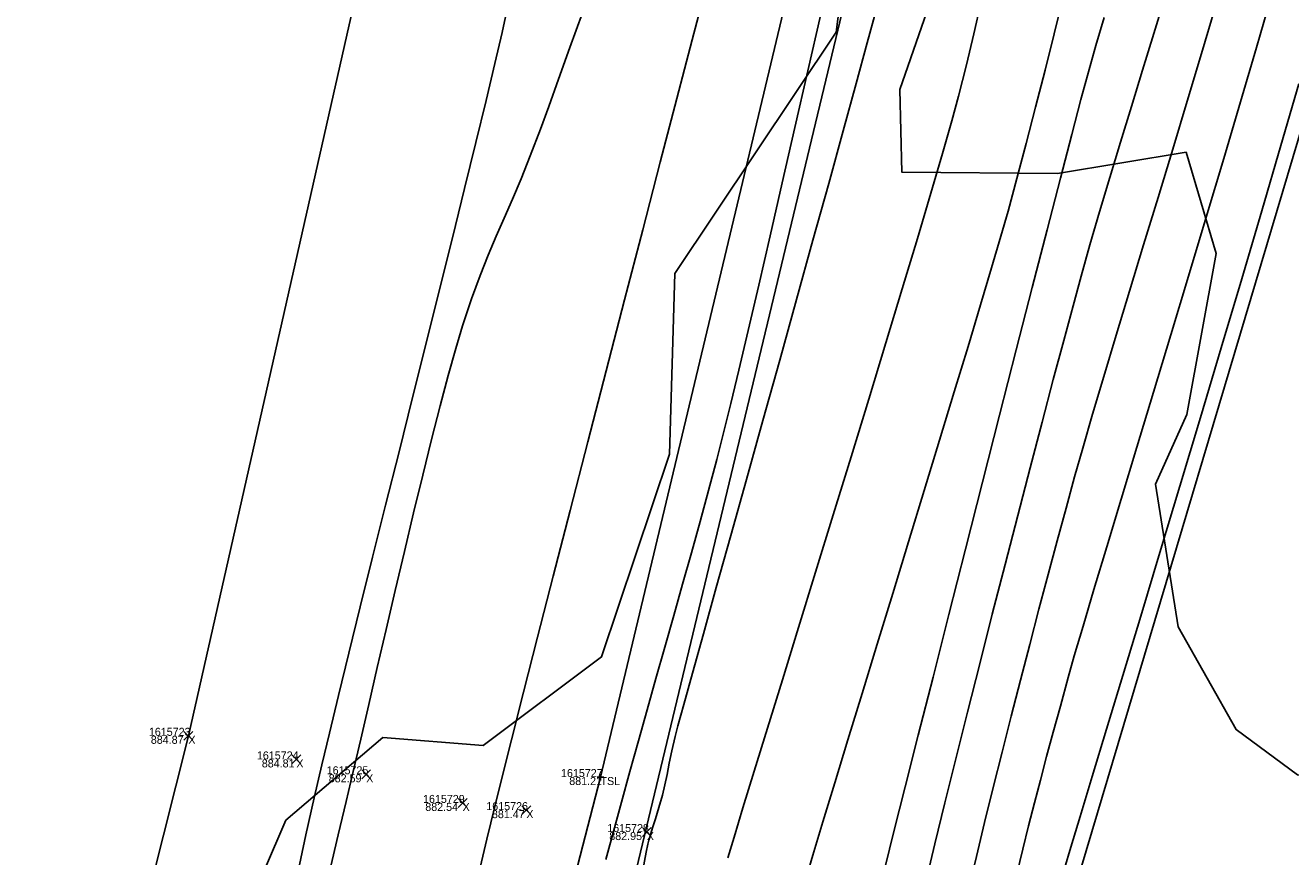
# Model space of a CAD drawing. Extents: x 1957117 to 1971063, y 701601 to 715861.
# Drawn here: x 1962880.8 to 1962936.1, y 704439.7 to 704476 of the extents above; entities that cross this region are included whole.
import ezdxf

# ---------------------------------------------------------------- set-up
doc = ezdxf.new("R2010")
doc.units = 0
for name, color, linetype in [('AP_X_Lights', 7, 'Continuous'), ('DT_X_Break_Line', 7, 'Continuous'), ('DT_X_Contour_Major', 7, 'Continuous'), ('DT_X_Contour_Minor', 7, 'Continuous'), ('DT_X_TIN_Hull', 7, 'Continuous'), ('HY_X_Water_Edge', 7, 'Continuous'), ('PV_P_Drive', 7, 'Continuous'), ('PV_P_Shoulder', 7, 'Continuous'), ('RS_Raster1', 7, 'Continuous'), ('RW_X_Esmt_RR', 7, 'Continuous'), ('SC_Scratch1', 7, 'Continuous'), ('VG_X_Tree_Line_Rt', 7, 'Continuous')]:
    doc.layers.add(name, color=color, linetype=linetype)

msp = doc.modelspace()

# ---------------------------------------------------------------- linework, layer by layer
at = {"layer": 'AP_X_Lights'}
for p, q in [((1962887.751, 704444.75), (1962888.139, 704445.14)), ((1962887.751, 704445.14), (1962888.139, 704444.75)), ((1962892.472, 704443.718), (1962892.86, 704444.108)), ((1962892.472, 704444.108), (1962892.86, 704443.718)), ((1962895.526, 704443.068), (1962895.914, 704443.458)), ((1962895.526, 704443.458), (1962895.914, 704443.068)), ((1962899.741, 704441.815), (1962900.129, 704442.205)), ((1962899.741, 704442.205), (1962900.129, 704441.815)), ((1962902.527, 704441.5), (1962902.915, 704441.89)), ((1962902.527, 704441.89), (1962902.915, 704441.5)), ((1962907.795, 704440.542), (1962908.183, 704440.932)), ((1962907.795, 704440.932), (1962908.183, 704440.542))]:
    msp.add_line(p, q, dxfattribs=at)
at = {"layer": 'DT_X_Break_Line'}
for points in [[(1962854.549, 704243.654), (1962868.069, 704295.231), (1962879.669, 704344.313), (1962892.757, 704392.318), (1962905.964, 704443.142), (1962917.718, 704492.375), (1962926.962, 704538.336), (1962936.778, 704587.265), (1962949.215, 704630.669), (1962963.968, 704683.754), (1962972.038, 704733.348), (1962988.206, 704780.999), (1962994.689, 704830.943), (1963004.932, 704879.138), (1963021.822, 704927.498), (1963031.944, 704976.286), (1963045.21, 705027.355), (1963059.618, 705072.384), (1963067.267, 705121.949)], [(1963081.686, 705067.168), (1963070.617, 705018.992), (1963060.629, 704969.66), (1963044.793, 704921.859), (1963033.624, 704869.219), (1963022.038, 704824.561), (1963012.554, 704778.141), (1962998.858, 704727.004), (1962987.967, 704677.611), (1962975.675, 704626.305), (1962966.447, 704580.213), (1962950.262, 704533.092), (1962939.515, 704481.257), (1962926.044, 704436.037), (1962917.68, 704386.811), (1962906.11, 704337.415), (1962892.064, 704289.931), (1962881.011, 704234.451)]]:
    msp.add_lwpolyline(points, dxfattribs=at)
at = {"layer": 'DT_X_Contour_Major'}
for points in [[(1962926.183, 704477.18), (1962925.8, 704475.642), (1962925.4, 704474.046), (1962924.99, 704472.431), (1962924.578, 704470.838), (1962924.173, 704469.307), (1962923.782, 704467.878), (1962923.471, 704466.786), (1962923.067, 704465.41), (1962922.585, 704463.79), (1962922.037, 704461.967), (1962921.435, 704459.979), (1962920.792, 704457.865), (1962920.12, 704455.666), (1962919.433, 704453.421), (1962918.743, 704451.169), (1962918.063, 704448.949), (1962917.406, 704446.802), (1962916.783, 704444.766), (1962916.208, 704442.882), (1962915.693, 704441.188), (1962915.252, 704439.723), (1962914.896, 704438.529)], [(1962926.183, 704477.18), (1962925.8, 704475.642), (1962925.4, 704474.046), (1962924.99, 704472.431), (1962924.578, 704470.838), (1962924.173, 704469.307), (1962923.782, 704467.878), (1962923.471, 704466.786), (1962923.067, 704465.41), (1962922.585, 704463.79), (1962922.037, 704461.967), (1962921.435, 704459.979), (1962920.792, 704457.865), (1962920.12, 704455.666), (1962919.433, 704453.421), (1962918.743, 704451.169), (1962918.063, 704448.949), (1962917.406, 704446.802), (1962916.783, 704444.766), (1962916.208, 704442.882), (1962915.693, 704441.188), (1962915.252, 704439.723), (1962914.896, 704438.529)], [(1962936.496, 704473.445), (1962935.713, 704470.751), (1962934.876, 704467.897), (1962934, 704464.932), (1962933.102, 704461.905), (1962932.195, 704458.867), (1962931.297, 704455.867), (1962930.422, 704452.953), (1962929.586, 704450.176), (1962928.804, 704447.585), (1962928.093, 704445.23), (1962927.467, 704443.159), (1962926.942, 704441.423), (1962926.534, 704440.07), (1962926.258, 704439.15)], [(1962936.496, 704473.445), (1962935.713, 704470.751), (1962934.876, 704467.897), (1962934, 704464.932), (1962933.102, 704461.905), (1962932.195, 704458.867), (1962931.297, 704455.867), (1962930.422, 704452.953), (1962929.586, 704450.176), (1962928.804, 704447.585), (1962928.093, 704445.23), (1962927.467, 704443.159), (1962926.942, 704441.423), (1962926.534, 704440.07), (1962926.258, 704439.15)]]:
    msp.add_lwpolyline(points, dxfattribs=at)
at = {"layer": 'DT_X_Contour_Minor'}
for points in [[(1962900.645, 704438.934), (1962901, 704440.433), (1962901.341, 704441.851), (1962901.647, 704443.088), (1962902.071, 704444.776), (1962902.598, 704446.852), (1962903.212, 704449.255), (1962903.896, 704451.923), (1962904.634, 704454.793), (1962905.411, 704457.805), (1962906.209, 704460.896), (1962907.014, 704464.004), (1962907.809, 704467.068), (1962908.577, 704470.026), (1962909.304, 704472.815), (1962909.972, 704475.375), (1962910.565, 704477.643)], [(1962900.645, 704438.934), (1962901, 704440.433), (1962901.341, 704441.851), (1962901.647, 704443.088), (1962902.071, 704444.776), (1962902.598, 704446.852), (1962903.212, 704449.255), (1962903.896, 704451.923), (1962904.634, 704454.793), (1962905.411, 704457.805), (1962906.209, 704460.896), (1962907.014, 704464.004), (1962907.809, 704467.068), (1962908.577, 704470.026), (1962909.304, 704472.815), (1962909.972, 704475.375), (1962910.565, 704477.643)], [(1962930.638, 704477.233), (1962930.154, 704475.646), (1962929.665, 704474.053), (1962929.177, 704472.466), (1962928.696, 704470.897), (1962928.229, 704469.359), (1962927.783, 704467.862), (1962927.362, 704466.418), (1962926.975, 704465.039), (1962926.624, 704463.751), (1962926.217, 704462.235), (1962925.763, 704460.526), (1962925.27, 704458.657), (1962924.748, 704456.662), (1962924.206, 704454.575), (1962923.652, 704452.43), (1962923.095, 704450.26), (1962922.544, 704448.099), (1962922.009, 704445.981), (1962921.498, 704443.94), (1962921.02, 704442.009), (1962920.583, 704440.223), (1962920.198, 704438.615)], [(1962930.638, 704477.233), (1962930.154, 704475.646), (1962929.665, 704474.053), (1962929.177, 704472.466), (1962928.696, 704470.897), (1962928.229, 704469.359), (1962927.783, 704467.862), (1962927.362, 704466.418), (1962926.975, 704465.039), (1962926.624, 704463.751), (1962926.217, 704462.235), (1962925.763, 704460.526), (1962925.27, 704458.657), (1962924.748, 704456.662), (1962924.206, 704454.575), (1962923.652, 704452.43), (1962923.095, 704450.26), (1962922.544, 704448.099), (1962922.009, 704445.981), (1962921.498, 704443.94), (1962921.02, 704442.009), (1962920.583, 704440.223), (1962920.198, 704438.615)], [(1962935.293, 704477.275), (1962934.649, 704475.047), (1962933.952, 704472.668), (1962933.215, 704470.181), (1962932.452, 704467.627), (1962931.678, 704465.047), (1962930.905, 704462.482), (1962930.147, 704459.974), (1962929.418, 704457.565), (1962928.731, 704455.295), (1962928.1, 704453.206), (1962927.539, 704451.34), (1962927.062, 704449.737), (1962926.681, 704448.439), (1962926.412, 704447.489), (1962926.071, 704446.247), (1962925.759, 704445.104), (1962925.471, 704444.034), (1962925.199, 704443.012), (1962924.939, 704442.014), (1962924.684, 704441.014), (1962924.43, 704439.988), (1962924.169, 704438.91)], [(1962935.293, 704477.275), (1962934.649, 704475.047), (1962933.952, 704472.668), (1962933.215, 704470.181), (1962932.452, 704467.627), (1962931.678, 704465.047), (1962930.905, 704462.482), (1962930.147, 704459.974), (1962929.418, 704457.565), (1962928.731, 704455.295), (1962928.1, 704453.206), (1962927.539, 704451.34), (1962927.062, 704449.737), (1962926.681, 704448.439), (1962926.412, 704447.489), (1962926.071, 704446.247), (1962925.759, 704445.104), (1962925.471, 704444.034), (1962925.199, 704443.012), (1962924.939, 704442.014), (1962924.684, 704441.014), (1962924.43, 704439.988), (1962924.169, 704438.91)], [(1962892.699, 704438.821), (1962893.088, 704440.61), (1962893.449, 704442.238), (1962893.779, 704443.676), (1962894.11, 704445.067), (1962894.507, 704446.706), (1962894.961, 704448.556), (1962895.463, 704450.583), (1962896.002, 704452.751), (1962896.569, 704455.024), (1962897.155, 704457.367), (1962897.749, 704459.743), (1962898.343, 704462.118), (1962898.926, 704464.456), (1962899.489, 704466.72), (1962900.022, 704468.876), (1962900.516, 704470.888), (1962900.96, 704472.721), (1962901.346, 704474.337), (1962901.664, 704475.703), (1962901.904, 704476.782)], [(1962892.699, 704438.821), (1962893.088, 704440.61), (1962893.449, 704442.238), (1962893.779, 704443.676), (1962894.11, 704445.067), (1962894.507, 704446.706), (1962894.961, 704448.556), (1962895.463, 704450.583), (1962896.002, 704452.751), (1962896.569, 704455.024), (1962897.155, 704457.367), (1962897.749, 704459.743), (1962898.343, 704462.118), (1962898.926, 704464.456), (1962899.489, 704466.72), (1962900.022, 704468.876), (1962900.516, 704470.888), (1962900.96, 704472.721), (1962901.346, 704474.337), (1962901.664, 704475.703), (1962901.904, 704476.782)], [(1962894.128, 704439.062), (1962894.498, 704440.619), (1962894.842, 704442.066), (1962895.153, 704443.384), (1962895.481, 704444.792), (1962895.834, 704446.315), (1962896.206, 704447.925), (1962896.593, 704449.596), (1962896.99, 704451.3), (1962897.392, 704453.01), (1962897.794, 704454.699), (1962898.191, 704456.339), (1962898.578, 704457.904), (1962898.951, 704459.366), (1962899.305, 704460.698), (1962899.634, 704461.874), (1962899.934, 704462.864), (1962900.328, 704464.05), (1962900.699, 704465.066), (1962901.054, 704465.962), (1962901.402, 704466.785), (1962901.751, 704467.582), (1962902.111, 704468.402), (1962902.49, 704469.291), (1962902.896, 704470.297), (1962903.338, 704471.468), (1962903.699, 704472.461), (1962904.134, 704473.661), (1962904.63, 704475.038), (1962905.173, 704476.559)], [(1962894.128, 704439.062), (1962894.498, 704440.619), (1962894.842, 704442.066), (1962895.153, 704443.384), (1962895.481, 704444.792), (1962895.834, 704446.315), (1962896.206, 704447.925), (1962896.593, 704449.596), (1962896.99, 704451.3), (1962897.392, 704453.01), (1962897.794, 704454.699), (1962898.191, 704456.339), (1962898.578, 704457.904), (1962898.951, 704459.366), (1962899.305, 704460.698), (1962899.634, 704461.874), (1962899.934, 704462.864), (1962900.328, 704464.05), (1962900.699, 704465.066), (1962901.054, 704465.962), (1962901.402, 704466.785), (1962901.751, 704467.582), (1962902.111, 704468.402), (1962902.49, 704469.291), (1962902.896, 704470.297), (1962903.338, 704471.468), (1962903.699, 704472.461), (1962904.134, 704473.661), (1962904.63, 704475.038), (1962905.173, 704476.559)], [(1962918.012, 704476.666), (1962917.629, 704475.24), (1962917.145, 704473.462), (1962916.577, 704471.392), (1962915.941, 704469.088), (1962915.255, 704466.61), (1962914.535, 704464.019), (1962913.799, 704461.372), (1962913.064, 704458.731), (1962912.345, 704456.154), (1962911.661, 704453.701), (1962911.029, 704451.431), (1962910.464, 704449.405), (1962909.985, 704447.68), (1962909.607, 704446.318), (1962909.349, 704445.377), (1962909.226, 704444.918), (1962909.081, 704444.29), (1962908.968, 704443.745), (1962908.873, 704443.258), (1962908.78, 704442.804), (1962908.675, 704442.357), (1962908.522, 704441.807), (1962908.371, 704441.315), (1962908.245, 704440.925), (1962908.167, 704440.68), (1962908.116, 704440.511), (1962908.075, 704440.377), (1962908.032, 704440.207), (1962907.964, 704439.855), (1962907.784, 704438.905)], [(1962918.012, 704476.666), (1962917.629, 704475.24), (1962917.145, 704473.462), (1962916.577, 704471.392), (1962915.941, 704469.088), (1962915.255, 704466.61), (1962914.535, 704464.019), (1962913.799, 704461.372), (1962913.064, 704458.731), (1962912.345, 704456.154), (1962911.661, 704453.701), (1962911.029, 704451.431), (1962910.464, 704449.405), (1962909.985, 704447.68), (1962909.607, 704446.318), (1962909.349, 704445.377), (1962909.226, 704444.918), (1962909.081, 704444.29), (1962908.968, 704443.745), (1962908.873, 704443.258), (1962908.78, 704442.804), (1962908.675, 704442.357), (1962908.522, 704441.807), (1962908.371, 704441.315), (1962908.245, 704440.925), (1962908.167, 704440.68), (1962908.116, 704440.511), (1962908.075, 704440.377), (1962908.032, 704440.207), (1962907.964, 704439.855), (1962907.784, 704438.905)], [(1962922.6, 704476.981), (1962922.289, 704475.636), (1962921.963, 704474.282), (1962921.618, 704472.916), (1962921.325, 704471.837), (1962920.918, 704470.406), (1962920.41, 704468.672), (1962919.818, 704466.683), (1962919.158, 704464.487), (1962918.444, 704462.134), (1962917.693, 704459.67), (1962916.919, 704457.144), (1962916.139, 704454.605), (1962915.369, 704452.101), (1962914.622, 704449.68), (1962913.916, 704447.391), (1962913.266, 704445.281), (1962912.686, 704443.399), (1962912.194, 704441.793), (1962911.804, 704440.512), (1962911.532, 704439.604)], [(1962922.6, 704476.981), (1962922.289, 704475.636), (1962921.963, 704474.282), (1962921.618, 704472.916), (1962921.325, 704471.837), (1962920.918, 704470.406), (1962920.41, 704468.672), (1962919.818, 704466.683), (1962919.158, 704464.487), (1962918.444, 704462.134), (1962917.693, 704459.67), (1962916.919, 704457.144), (1962916.139, 704454.605), (1962915.369, 704452.101), (1962914.622, 704449.68), (1962913.916, 704447.391), (1962913.266, 704445.281), (1962912.686, 704443.399), (1962912.194, 704441.793), (1962911.804, 704440.512), (1962911.532, 704439.604)], [(1962932.841, 704476.788), (1962932.243, 704474.771), (1962931.62, 704472.694), (1962930.983, 704470.588), (1962930.344, 704468.482), (1962929.711, 704466.406), (1962929.098, 704464.39), (1962928.514, 704462.465), (1962927.971, 704460.66), (1962927.479, 704459.004), (1962927.05, 704457.529), (1962926.693, 704456.264), (1962926.321, 704454.901), (1962925.935, 704453.476), (1962925.54, 704451.999), (1962925.137, 704450.482), (1962924.731, 704448.935), (1962924.325, 704447.371), (1962923.922, 704445.8), (1962923.524, 704444.233), (1962923.136, 704442.683), (1962922.76, 704441.159), (1962922.4, 704439.673), (1962922.059, 704438.237)], [(1962932.841, 704476.788), (1962932.243, 704474.771), (1962931.62, 704472.694), (1962930.983, 704470.588), (1962930.344, 704468.482), (1962929.711, 704466.406), (1962929.098, 704464.39), (1962928.514, 704462.465), (1962927.971, 704460.66), (1962927.479, 704459.004), (1962927.05, 704457.529), (1962926.693, 704456.264), (1962926.321, 704454.901), (1962925.935, 704453.476), (1962925.54, 704451.999), (1962925.137, 704450.482), (1962924.731, 704448.935), (1962924.325, 704447.371), (1962923.922, 704445.8), (1962923.524, 704444.233), (1962923.136, 704442.683), (1962922.76, 704441.159), (1962922.4, 704439.673), (1962922.059, 704438.237)], [(1962915.595, 704476.499), (1962915.03, 704474.017), (1962914.466, 704471.545), (1962913.913, 704469.127), (1962913.382, 704466.812), (1962912.882, 704464.643), (1962912.423, 704462.668), (1962912.015, 704460.933), (1962911.667, 704459.482), (1962911.391, 704458.363), (1962911.046, 704457.027), (1962910.687, 704455.677), (1962910.317, 704454.317), (1962909.939, 704452.949), (1962909.554, 704451.575), (1962909.166, 704450.2), (1962908.775, 704448.824), (1962908.386, 704447.452), (1962908, 704446.086), (1962907.619, 704444.728), (1962907.246, 704443.382), (1962906.884, 704442.05), (1962906.577, 704440.92), (1962906.2, 704439.539)], [(1962915.595, 704476.499), (1962915.03, 704474.017), (1962914.466, 704471.545), (1962913.913, 704469.127), (1962913.382, 704466.812), (1962912.882, 704464.643), (1962912.423, 704462.668), (1962912.015, 704460.933), (1962911.667, 704459.482), (1962911.391, 704458.363), (1962911.046, 704457.027), (1962910.687, 704455.677), (1962910.317, 704454.317), (1962909.939, 704452.949), (1962909.554, 704451.575), (1962909.166, 704450.2), (1962908.775, 704448.824), (1962908.386, 704447.452), (1962908, 704446.086), (1962907.619, 704444.728), (1962907.246, 704443.382), (1962906.884, 704442.05), (1962906.577, 704440.92), (1962906.2, 704439.539)], [(1962927.987, 704476.351), (1962927.626, 704475.123), (1962927.257, 704473.814), (1962926.973, 704472.761), (1962926.574, 704471.241), (1962926.075, 704469.32), (1962925.492, 704467.067), (1962924.844, 704464.545), (1962924.146, 704461.823), (1962923.416, 704458.966), (1962922.67, 704456.04), (1962921.924, 704453.113), (1962921.196, 704450.249), (1962920.503, 704447.516), (1962919.861, 704444.98), (1962919.287, 704442.708), (1962918.797, 704440.765), (1962918.409, 704439.217)], [(1962927.987, 704476.351), (1962927.626, 704475.123), (1962927.257, 704473.814), (1962926.973, 704472.761), (1962926.574, 704471.241), (1962926.075, 704469.32), (1962925.492, 704467.067), (1962924.844, 704464.545), (1962924.146, 704461.823), (1962923.416, 704458.966), (1962922.67, 704456.04), (1962921.924, 704453.113), (1962921.196, 704450.249), (1962920.503, 704447.516), (1962919.861, 704444.98), (1962919.287, 704442.708), (1962918.797, 704440.765), (1962918.409, 704439.217)]]:
    msp.add_lwpolyline(points, dxfattribs=at)
at = {"layer": 'DT_X_TIN_Hull'}
msp.add_lwpolyline([(1963062.2, 705175.46), (1963037.999, 705077.244), (1963026.56, 705028.621), (1963015.244, 704980.352), (1962992.578, 704882.771), (1962981.085, 704833.91), (1962969.384, 704785.804), (1962957.851, 704737.276), (1962945.67, 704688.173), (1962933.954, 704639.432), (1962922.363, 704591.169), (1962899.093, 704494.258), (1962887.945, 704444.945), (1962875.826, 704396.455), (1962864.548, 704347.909), (1962854.544, 704302.816), (1962839.463, 704247.251)], dxfattribs=at)
at = {"layer": 'HY_X_Water_Edge'}
msp.add_spline([(1963191.723, 701994.048), (1963062.047, 702441.167), (1962863.491, 703169.356), (1962827.53, 703438.691), (1962823.213, 703537.412), (1962817.962, 703593.874), (1962817.97, 703697.316), (1962828.582, 703804.235), (1962836.461, 703844.734), (1962850.687, 703896.004), (1962867.251, 703938.846), (1962873.848, 703992.355), (1962884.135, 704091.371), (1962891.241, 704140.854), (1962897.382, 704180.529), (1962905.467, 704230.979), (1962943.949, 704328.022), (1962948.537, 704378.842), (1962964.114, 704426.264), (1963004.885, 704570.73), (1963042.054, 704716.522), (1963062.038, 704814.417), (1963072.171, 704860.237), (1963090.023, 704956.798), (1963107.066, 705031.783), (1963133.773, 705105.742), (1963148.685, 705206.74), (1963175.48, 705301.059), (1963191.635, 705353.417), (1963210.988, 705447.286), (1963219.532, 705497.27), (1963230.124, 705549.475), (1963251.052, 705591.159), (1963275.289, 705693.429), (1963292.982, 705784.032), (1963302.841, 705839.645), (1963335.126, 705936.766), (1963359.752, 706046.75), (1963389.133, 706177.299), (1963417.827, 706273.456), (1963475.868, 706451.902), (1963533.782, 706640.53), (1963553.86, 706696.984), (1963580.184, 706715.425), (1963609.172, 706718.73), (1963617.062, 706714.691), (1963619.447, 706694.678), (1963564.282, 706533.07), (1963531.853, 706395.229), (1963434.4, 706006.96), (1963354.09, 705679.186), (1963237.513, 705206.07), (1963167.369, 704892.962), (1963059.145, 704434.176), (1962907.914, 703908.742), (1962877.458, 703703.326), (1962898.357, 703412.121), (1962942.65, 703052.267), (1963048.963, 702674.866), (1963191.468, 702189.666), (1963245.396, 702019.832)], degree=3, dxfattribs=at)
at = {"layer": 'PV_P_Drive'}
for p, q in [((1962905.818, 704443.142), (1962906.11, 704443.142)), ((1962905.964, 704443.288), (1962905.964, 704442.996)), ((1962905.964, 704443.142), (1962905.964, 704443.142))]:
    msp.add_line(p, q, dxfattribs=at)
at = {"layer": 'RW_X_Esmt_RR'}
msp.add_lwpolyline([(1962866.45, 704268.068), (1963123.345, 705337.727), (1963135.496, 705336.937), (1963400.797, 706441.601)], dxfattribs=at)
at = {"layer": 'VG_X_Tree_Line_Rt'}
for points in [[(1962917.423, 704484.722), (1962916.263, 704475.71), (1962909.219, 704465.155), (1962908.976, 704457.254), (1962906.015, 704448.392), (1962900.831, 704444.515), (1962896.453, 704444.866), (1962892.209, 704441.251), (1962889.328, 704434.545), (1962890.235, 704427.202), (1962894.277, 704422), (1962899.189, 704416.403), (1962896.726, 704406.459), (1962890.596, 704391.197)], [(1962954.967, 704477.801), (1962951.259, 704474.884), (1962944.717, 704471.38), (1962946.233, 704464.873), (1962944.762, 704459.671), (1962944.339, 704455.679), (1962942.4, 704453.357), (1962941.986, 704447.746), (1962940.124, 704442.502), (1962936.439, 704443.236), (1962933.757, 704445.221), (1962931.216, 704449.71), (1962930.238, 704455.95), (1962931.596, 704459.001), (1962932.88, 704466.031), (1962931.57, 704470.461), (1962925.95, 704469.532), (1962919.135, 704469.594), (1962919.051, 704473.208), (1962922.613, 704483.454)]]:
    msp.add_lwpolyline(points, dxfattribs=at)

# ---------------------------------------------------------------- texts
at = {"layer": 'PV_P_Shoulder'}
for s, p in [('884.87', (1962886.303, 704444.595)), ('884.81', (1962891.155, 704443.563)), ('882.59', (1962894.083, 704442.913)), ('881.21', (1962904.599, 704442.792)), ('882.54', (1962898.304, 704441.66)), ('881.47', (1962901.217, 704441.345)), ('882.95', (1962906.349, 704440.387))]:
    msp.add_text(s, height=0.35, dxfattribs=at).set_placement(p)
at = {"layer": 'RS_Raster1'}
for s, p in [('1615723', (1962886.218, 704444.945)), ('1615724', (1962890.941, 704443.913)), ('1615725', (1962893.993, 704443.263)), ('1615727', (1962904.237, 704443.142)), ('1615729', (1962898.205, 704442.01)), ('1615726', (1962900.971, 704441.695)), ('1615728', (1962906.259, 704440.737))]:
    msp.add_text(s, height=0.35, dxfattribs=at).set_placement(p)
at = {"layer": 'SC_Scratch1'}
for s, p in [('X', (1962887.945, 704444.595)), ('X', (1962892.666, 704443.563)), ('X', (1962895.72, 704442.913)), ('TSL', (1962905.964, 704442.792)), ('X', (1962899.935, 704441.66)), ('X', (1962902.721, 704441.345)), ('X', (1962907.989, 704440.387))]:
    msp.add_text(s, height=0.35, dxfattribs=at).set_placement(p)

doc.saveas('drawing.dxf')
